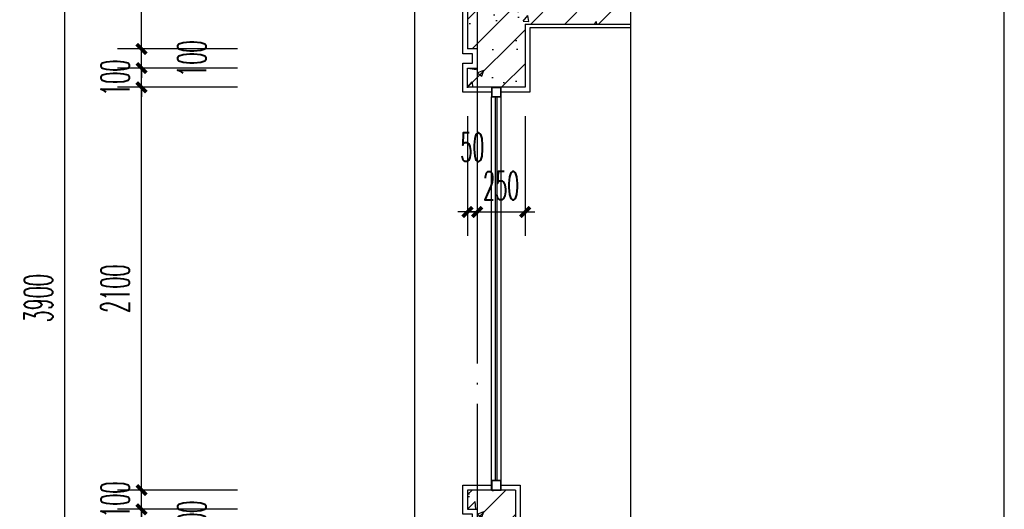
# Model space of a CAD drawing. Extents: x 1779708 to 7299578, y -1121471 to 88434.
# Tile 997 of 1056: x 6997585 to 7002719, y -968623 to -966071. Entities that reach past the tile are written whole.
import ezdxf

# ---------------------------------------------------------------- set-up
doc = ezdxf.new("R2010")
doc.units = 0
doc.header["$LTSCALE"] = 1000
doc.header["$MEASUREMENT"] = 0
doc.linetypes.add('DOTE', pattern=[2.42, 2, -0.2, 0.02, -0.2])
doc.layers.get('0').update_dxf_attribs({"linetype": 'CONTINUOUS'})
doc.layers.get('Defpoints').update_dxf_attribs({"linetype": 'CONTINUOUS'})
for name, color, linetype in [('AXIS', 3, 'CONTINUOUS'), ('DIM_SYMB', 3, 'CONTINUOUS'), ('DOTE', 1, 'DOTE'), ('PUB_TAB', 7, 'CONTINUOUS'), ('WALL', 255, 'CONTINUOUS'), ('WINDOW', 2, 'CONTINUOUS'), ('填充细线', 8, 'CONTINUOUS'), ('粉刷线', 213, 'CONTINUOUS')]:
    doc.layers.add(name, color=color, linetype=linetype)
doc.styles.add('_TCH_DIM_T3', font='SIMPLEX.shx', dxfattribs={"width": 0.494118, "bigfont": 'GBCBIG.shx'})
doc.dimstyles.new('_TCH_ARCH&&50', dxfattribs={"dimtxt": 148.75, "dimasz": 50, "dimexe": 125, "dimexo": 150, "dimgap": 63.125, "dimtad": 1, "dimdec": 0, "dimzin": 0, "dimdsep": 46, "dimtxsty": '_TCH_DIM_T3', "dimblk": 'ARCHTICK', "dimcen": 0.09, "dimdle": 75, "dimclrt": 7, "dimazin": 2, "dimtfac": 1, "dimtdec": 0, "dimtix": 1, "dimtmove": 2, "dimatfit": 3, "dimfxl": 250, "dimtolj": 1, "dimtzin": 0, "dimarcsym": 0})

# ---------------------------------------------------------------- blocks, each defined once
blk = doc.blocks.new('_ArchTick')
at = {"color": 0, "linetype": 'ByBlock', "const_width": 0.4}
blk.add_lwpolyline([(-0.5, -0.5), (0.5, 0.5)], dxfattribs=at)
blk = doc.blocks.new('*D1558')
at = {"layer": 'AXIS', "color": 0, "lineweight": -2, "transparency": 16777216}
for p, q in [((6997820.5, -969548.2), (6997820.5, -965498.2)), ((6998720.5, -965573.2), (6997695.5, -965573.2)), ((6998720.5, -969473.2), (6997695.5, -969473.2))]:
    blk.add_line(p, q, dxfattribs=at)
at = {"layer": 'Defpoints', "color": 0, "transparency": 16777216}
for p in [(6997820.5, -965573.2), (6998870.5, -965573.2), (6998870.5, -969473.2)]:
    blk.add_point(p, dxfattribs=at)
at = {"layer": 'AXIS', "color": 0, "lineweight": -2, "transparency": 16777216, "xscale": 50, "yscale": 50, "zscale": 50}
for p, rotation in [((6997820.5, -965573.2), 90), ((6997820.5, -969473.2), 270)]:
    blk.add_blockref('_ArchTick', p, dxfattribs=dict(at, rotation=rotation))
at = {"layer": 'AXIS', "color": 7, "transparency": 16777216, "insert": (6997683, -967523.2), "char_height": 148.75, "attachment_point": 5, "rotation": 90, "style": '_TCH_DIM_T3'}
blk.add_mtext('\\A1;3900', dxfattribs=at)
blk = doc.blocks.new('*D1572')
at = {"layer": 'AXIS', "color": 0, "lineweight": -2, "transparency": 16777216}
for p, q in [((6998220.5, -968623.2), (6998220.5, -968573.2)), ((6998720.5, -968623.2), (6998095.5, -968623.2)), ((6998220.5, -968723.2), (6998220.5, -968623.2)), ((6998720.5, -968723.2), (6998095.5, -968723.2)), ((6998220.5, -968723.2), (6998220.5, -968773.2))]:
    blk.add_line(p, q, dxfattribs=at)
at = {"layer": 'Defpoints', "color": 0, "transparency": 16777216}
for p in [(6998220.5, -968623.2), (6998870.5, -968623.2), (6998870.5, -968723.2)]:
    blk.add_point(p, dxfattribs=at)
at = {"layer": 'AXIS', "color": 0, "lineweight": -2, "transparency": 16777216, "xscale": 50, "yscale": 50, "zscale": 50}
for p, rotation in [((6998220.5, -968623.2), 270), ((6998220.5, -968723.2), 90)]:
    blk.add_blockref('_ArchTick', p, dxfattribs=dict(at, rotation=rotation))
at = {"layer": 'AXIS', "color": 7, "transparency": 16777216, "insert": (6998483, -968673.2), "char_height": 148.75, "attachment_point": 5, "rotation": 90, "style": '_TCH_DIM_T3'}
blk.add_mtext('\\A1;100', dxfattribs=at)
blk = doc.blocks.new('*D1573')
at = {"layer": 'AXIS', "color": 0, "lineweight": -2, "transparency": 16777216}
for p, q in [((6998220.5, -968523.2), (6998220.5, -968473.2)), ((6998720.5, -968523.2), (6998095.5, -968523.2)), ((6998220.5, -968623.2), (6998220.5, -968523.2)), ((6998720.5, -968623.2), (6998095.5, -968623.2)), ((6998220.5, -968623.2), (6998220.5, -968673.2))]:
    blk.add_line(p, q, dxfattribs=at)
at = {"layer": 'Defpoints', "color": 0, "transparency": 16777216}
for p in [(6998220.5, -968523.2), (6998870.5, -968523.2), (6998870.5, -968623.2)]:
    blk.add_point(p, dxfattribs=at)
at = {"layer": 'AXIS', "color": 0, "lineweight": -2, "transparency": 16777216, "xscale": 50, "yscale": 50, "zscale": 50}
for p, rotation in [((6998220.5, -968523.2), 270), ((6998220.5, -968623.2), 90)]:
    blk.add_blockref('_ArchTick', p, dxfattribs=dict(at, rotation=rotation))
at = {"layer": 'AXIS', "color": 7, "transparency": 16777216, "insert": (6998083, -968573.2), "char_height": 148.75, "attachment_point": 5, "rotation": 90, "style": '_TCH_DIM_T3'}
blk.add_mtext('\\A1;100', dxfattribs=at)
blk = doc.blocks.new('*D1574')
at = {"layer": 'AXIS', "color": 0, "lineweight": -2, "transparency": 16777216}
for p, q in [((6998220.5, -968598.2), (6998220.5, -966348.2)), ((6998720.5, -966423.2), (6998095.5, -966423.2)), ((6998720.5, -968523.2), (6998095.5, -968523.2))]:
    blk.add_line(p, q, dxfattribs=at)
at = {"layer": 'Defpoints', "color": 0, "transparency": 16777216}
for p in [(6998220.5, -966423.2), (6998870.5, -966423.2), (6998870.5, -968523.2)]:
    blk.add_point(p, dxfattribs=at)
at = {"layer": 'AXIS', "color": 0, "lineweight": -2, "transparency": 16777216, "xscale": 50, "yscale": 50, "zscale": 50}
for p, rotation in [((6998220.5, -966423.2), 90), ((6998220.5, -968523.2), 270)]:
    blk.add_blockref('_ArchTick', p, dxfattribs=dict(at, rotation=rotation))
at = {"layer": 'AXIS', "color": 7, "transparency": 16777216, "insert": (6998083, -967473.2), "char_height": 148.75, "attachment_point": 5, "rotation": 90, "style": '_TCH_DIM_T3'}
blk.add_mtext('\\A1;2100', dxfattribs=at)
blk = doc.blocks.new('*D1575')
at = {"layer": 'AXIS', "color": 0, "lineweight": -2, "transparency": 16777216}
for p, q in [((6998220.5, -966323.2), (6998220.5, -966273.2)), ((6998720.5, -966323.2), (6998095.5, -966323.2)), ((6998220.5, -966423.2), (6998220.5, -966323.2)), ((6998720.5, -966423.2), (6998095.5, -966423.2)), ((6998220.5, -966423.2), (6998220.5, -966473.2))]:
    blk.add_line(p, q, dxfattribs=at)
at = {"layer": 'Defpoints', "color": 0, "transparency": 16777216}
for p in [(6998220.5, -966323.2), (6998870.5, -966323.2), (6998870.5, -966423.2)]:
    blk.add_point(p, dxfattribs=at)
at = {"layer": 'AXIS', "color": 0, "lineweight": -2, "transparency": 16777216, "xscale": 50, "yscale": 50, "zscale": 50}
for p, rotation in [((6998220.5, -966323.2), 270), ((6998220.5, -966423.2), 90)]:
    blk.add_blockref('_ArchTick', p, dxfattribs=dict(at, rotation=rotation))
at = {"layer": 'AXIS', "color": 7, "transparency": 16777216, "insert": (6998083, -966373.2), "char_height": 148.75, "attachment_point": 5, "rotation": 90, "style": '_TCH_DIM_T3'}
blk.add_mtext('\\A1;100', dxfattribs=at)
blk = doc.blocks.new('*D1576')
at = {"layer": 'AXIS', "color": 0, "lineweight": -2, "transparency": 16777216}
for p, q in [((6998220.5, -966223.2), (6998220.5, -966173.2)), ((6998720.5, -966223.2), (6998095.5, -966223.2)), ((6998220.5, -966323.2), (6998220.5, -966223.2)), ((6998720.5, -966323.2), (6998095.5, -966323.2)), ((6998220.5, -966323.2), (6998220.5, -966373.2))]:
    blk.add_line(p, q, dxfattribs=at)
at = {"layer": 'Defpoints', "color": 0, "transparency": 16777216}
for p in [(6998220.5, -966223.2), (6998870.5, -966223.2), (6998870.5, -966323.2)]:
    blk.add_point(p, dxfattribs=at)
at = {"layer": 'AXIS', "color": 0, "lineweight": -2, "transparency": 16777216, "xscale": 50, "yscale": 50, "zscale": 50}
for p, rotation in [((6998220.5, -966223.2), 270), ((6998220.5, -966323.2), 90)]:
    blk.add_blockref('_ArchTick', p, dxfattribs=dict(at, rotation=rotation))
at = {"layer": 'AXIS', "color": 7, "transparency": 16777216, "insert": (6998483, -966273.2), "char_height": 148.75, "attachment_point": 5, "rotation": 90, "style": '_TCH_DIM_T3'}
blk.add_mtext('\\A1;100', dxfattribs=at)
blk = doc.blocks.new('*D1577')
at = {"layer": 'AXIS', "color": 0, "lineweight": -2, "transparency": 16777216}
for p, q in [((6998220.5, -966298.2), (6998220.5, -965498.2)), ((6998720.5, -965573.2), (6998095.5, -965573.2)), ((6998720.5, -966223.2), (6998095.5, -966223.2))]:
    blk.add_line(p, q, dxfattribs=at)
at = {"layer": 'Defpoints', "color": 0, "transparency": 16777216}
for p in [(6998220.5, -965573.2), (6998870.5, -965573.2), (6998870.5, -966223.2)]:
    blk.add_point(p, dxfattribs=at)
at = {"layer": 'AXIS', "color": 0, "lineweight": -2, "transparency": 16777216, "xscale": 50, "yscale": 50, "zscale": 50}
for p, rotation in [((6998220.5, -965573.2), 90), ((6998220.5, -966223.2), 270)]:
    blk.add_blockref('_ArchTick', p, dxfattribs=dict(at, rotation=rotation))
at = {"layer": 'AXIS', "color": 7, "transparency": 16777216, "insert": (6998083, -965898.2), "char_height": 148.75, "attachment_point": 5, "rotation": 90, "style": '_TCH_DIM_T3'}
blk.add_mtext('\\A1;650', dxfattribs=at)
blk = doc.blocks.new('*D1625')
at = {"layer": 'AXIS', "color": 0, "lineweight": -2, "transparency": 16777216}
for p, q in [((6999920.5, -966573.2), (6999920.5, -967198.2)), ((6999970.5, -966573.2), (6999970.5, -967198.2)), ((6999920.5, -967073.2), (6999870.5, -967073.2)), ((6999920.5, -967073.2), (6999970.5, -967073.2)), ((6999970.5, -967073.2), (7000020.5, -967073.2))]:
    blk.add_line(p, q, dxfattribs=at)
at = {"layer": 'Defpoints', "color": 0, "transparency": 16777216}
for p in [(6999920.5, -966423.2), (6999970.5, -966423.2), (6999970.5, -967073.2)]:
    blk.add_point(p, dxfattribs=at)
at = {"layer": 'AXIS', "color": 0, "lineweight": -2, "transparency": 16777216, "xscale": 50, "yscale": 50, "zscale": 50}
blk.add_blockref('_ArchTick', (6999920.5, -967073.2), dxfattribs=at)
at = {"layer": 'AXIS', "color": 0, "lineweight": -2, "transparency": 16777216, "xscale": 50, "yscale": 50, "zscale": 50, "rotation": 180}
blk.add_blockref('_ArchTick', (6999970.5, -967073.2), dxfattribs=at)
at = {"layer": 'AXIS', "color": 7, "transparency": 16777216, "insert": (6999945.5, -966735.7), "char_height": 148.75, "attachment_point": 5, "style": '_TCH_DIM_T3'}
blk.add_mtext('\\A1;50', dxfattribs=at)
blk = doc.blocks.new('*D1626')
at = {"layer": 'AXIS', "color": 0, "lineweight": -2, "transparency": 16777216}
for p, q in [((6999970.5, -966573.2), (6999970.5, -967198.2)), ((7000220.5, -966573.2), (7000220.5, -967198.2)), ((6999970.5, -967073.2), (6999920.5, -967073.2)), ((6999970.5, -967073.2), (7000220.5, -967073.2)), ((7000220.5, -967073.2), (7000270.5, -967073.2))]:
    blk.add_line(p, q, dxfattribs=at)
at = {"layer": 'Defpoints', "color": 0, "transparency": 16777216}
for p in [(6999970.5, -966423.2), (7000220.5, -966423.2), (7000220.5, -967073.2)]:
    blk.add_point(p, dxfattribs=at)
at = {"layer": 'AXIS', "color": 0, "lineweight": -2, "transparency": 16777216, "xscale": 50, "yscale": 50, "zscale": 50}
blk.add_blockref('_ArchTick', (6999970.5, -967073.2), dxfattribs=at)
at = {"layer": 'AXIS', "color": 0, "lineweight": -2, "transparency": 16777216, "xscale": 50, "yscale": 50, "zscale": 50, "rotation": 180}
blk.add_blockref('_ArchTick', (7000220.5, -967073.2), dxfattribs=at)
at = {"layer": 'AXIS', "color": 7, "transparency": 16777216, "insert": (7000095.5, -966935.7), "char_height": 148.75, "attachment_point": 5, "style": '_TCH_DIM_T3'}
blk.add_mtext('\\A1;250', dxfattribs=at)

msp = doc.modelspace()

# ---------------------------------------------------------------- hatches: boundary and pattern name
at = {"layer": '填充细线'}
h = msp.add_hatch(dxfattribs=at)
h.set_pattern_fill('钢筋混凝土', color=114, scale=50)
h.set_pattern_definition([(45, (6999920.47, -966423.25), (-88.388, 88.388), []), (50, (6999920.47, -966423.25), (358.63, -31.376), [37.5, -412.5]), (355, (6999920.47, -966423.25), (-69.38, 376.1), [30, -330]), (100.45, (6999950.35, -966425.86), (289.25, 344.72), [31.87, -350.57]), (46.184, (6999920.47, -966323.25), (533.62, -82.76), [56.25, -618.75]), (96.636, (6999964.93, -966330.14), (467.33, 487.06), [47.8, -525.86]), (351.184, (6999920.47, -966323.25), (467.33, 487.06), [45, -495]), (21, (6999970.47, -966348.25), (298.45, -201.31), [37.5, -412.5]), (326, (6999970.47, -966348.25), (121.66, 362.58), [30, -330]), (71.45, (6999995.34, -966365.02), (420.11, 161.27), [31.87, -350.57]), (37.5, (6999920.47, -966423.25), (6.08, 166.447), [0, -326, 0, -335, 0, -331.25]), (7.5, (6999920.47, -966423.25), (131.535, 197.206), [0, -191, 0, -318.5, 0, -126.25]), (327.5, (6999808.97, -966423.25), (266.911, -11.277), [0, -125, 0, -390, 0, -517.5]), (317.5, (6999758.97, -966423.25), (291.593, 50.052), [0, -162.5, 0, -259, 0, -367.5])])
h.paths.add_polyline_path([(7000220.5, -965673.2), (6999920.5, -965673.2), (6999920.5, -966223.2), (6999970.5, -966223.2), (6999970.5, -966323.2), (6999920.5, -966323.2), (6999920.5, -966423.2), (7000220.5, -966423.2), (7000220.5, -966093.2), (7000770.5, -966093.2), (7000770.5, -965973.2), (7000220.5, -965973.2)])
h = msp.add_hatch(dxfattribs=at)
h.set_pattern_fill('钢筋混凝土', color=114, scale=50)
h.set_pattern_definition([(45, (6999920.47, -968723.25), (-88.39, 88.39), []), (50, (6999920.47, -968723.25), (358.63, -31.38), [37.5, -412.5]), (355, (6999920.47, -968723.25), (-69.38, 376.1), [30, -330]), (100.45, (6999950.35, -968725.86), (289.25, 344.72), [31.87, -350.57]), (46.18, (6999920.47, -968623.25), (533.6, -82.76), [56.25, -618.75]), (96.64, (6999964.93, -968630.14), (467.33, 487.06), [47.8, -525.86]), (351.18, (6999920.47, -968623.25), (467.33, 487.06), [45, -495]), (21, (6999970.47, -968648.25), (298.45, -201.3), [37.5, -412.5]), (326, (6999970.47, -968648.25), (121.66, 362.58), [30, -330]), (71.45, (6999995.34, -968665.02), (420.1, 161.27), [31.87, -350.57]), (37.5, (6999920.47, -968723.25), (6.08, 166.447), [0, -326, 0, -335, 0, -331.25]), (7.5, (6999920.47, -968723.25), (131.53, 197.21), [0, -191, 0, -318.5, 0, -126.25]), (327.5, (6999808.97, -968723.25), (266.91, -11.277), [0, -125, 0, -390, 0, -517.5]), (317.5, (6999758.97, -968723.25), (291.59, 50.05), [0, -162.5, 0, -259, 0, -367.5])])
h.paths.add_polyline_path([(7000170.5, -968523.2), (6999920.5, -968523.2), (6999920.5, -968623.2), (6999970.5, -968623.2), (6999970.5, -968723.2), (7000170.5, -968723.2)])

# ---------------------------------------------------------------- linework, layer by layer
at = {"layer": 'DIM_SYMB'}
msp.add_lwpolyline([(7000770.5, -948123.2), (7000770.5, -961542), (7000875.5, -961580.2), (7000665.5, -961617.2), (7000770.5, -961654.5), (7000770.5, -975073.2)], dxfattribs=at)
at = {"layer": 'DOTE', "linetype": 'DOTE', "ltscale": 0.5}
msp.add_line((6999970.5, -949923.2), (6999970.5, -974923.2), dxfattribs=at)
at = {"layer": 'PUB_TAB'}
msp.add_line((7002719.2, -982200.2), (7002719.2, -945400.2), dxfattribs=at)
at = {"layer": 'WALL'}
for p, q in [((6999920.5, -964823.2), (6999920.5, -966223.2)), ((7000220.5, -966093.2), (7000220.5, -966423.2)), ((7000220.5, -966093.2), (7000770.5, -966093.2)), ((6999970.5, -966223.2), (6999920.5, -966223.2)), ((6999970.5, -966223.2), (6999970.5, -966323.2)), ((6999920.5, -966423.2), (6999920.5, -966323.2)), ((6999920.5, -966323.2), (6999970.5, -966323.2)), ((7000220.5, -966423.2), (6999920.5, -966423.2)), ((7000170.5, -968523.2), (6999920.5, -968523.2)), ((6999920.5, -968523.2), (6999920.5, -968623.2)), ((7000170.5, -968523.2), (7000170.5, -969573.2)), ((6999920.5, -968623.2), (6999970.5, -968623.2)), ((6999970.5, -968623.2), (6999970.5, -968723.2))]:
    msp.add_line(p, q, dxfattribs=at)
at = {"layer": 'WINDOW'}
for p, q in [((7000045.5, -968523.2), (7000045.5, -966473.2)), ((7000095.5, -968523.2), (7000095.5, -966473.2))]:
    msp.add_line(p, q, dxfattribs=at)
at = {"layer": 'WINDOW', "color": 4}
for p, q in [((7000065.5, -968473.2), (7000065.5, -966473.2)), ((7000075.5, -968473.2), (7000075.5, -966473.2))]:
    msp.add_line(p, q, dxfattribs=at)
at = {"layer": 'WINDOW'}
for points in [[(7000095.5, -966473.2), (7000095.5, -966423.2), (7000045.5, -966423.2), (7000045.5, -966473.2)], [(7000093.5, -966471.2), (7000093.5, -966425.2), (7000047.5, -966425.2), (7000047.5, -966471.2)], [(7000095.5, -968523.2), (7000095.5, -968473.2), (7000045.5, -968473.2), (7000045.5, -968523.2)], [(7000093.5, -968521.2), (7000093.5, -968475.2), (7000047.5, -968475.2), (7000047.5, -968521.2)]]:
    msp.add_lwpolyline(points, close=True, dxfattribs=at)
at = {"layer": '粉刷线'}
msp.add_line((6999645.5, -972543.2), (6999645.5, -950848.2), dxfattribs=at)
for points in [[(7000045.5, -966448.2), (6999895.5, -966448.2), (6999895.5, -966298.2), (6999945.5, -966298.2), (6999945.5, -966248.2), (6999895.5, -966248.2), (6999895.5, -964798.2), (6999945.5, -964798.2), (6999945.5, -964748.2), (6999895.5, -964748.2), (6999895.5, -964598.2), (7000045.5, -964598.2)], [(7000770.5, -966113.2), (7000245.5, -966113.2), (7000245.5, -966448.2), (7000095.5, -966448.2)], [(7000045.5, -970348.2), (6999895.5, -970348.2), (6999895.5, -970198.2), (6999945.5, -970198.2), (6999945.5, -970148.2), (6999895.5, -970148.2), (6999895.5, -968698.2), (6999945.5, -968698.2), (6999945.5, -968648.2), (6999895.5, -968648.2), (6999895.5, -968498.2), (7000045.5, -968498.2)], [(7000095.5, -968498.2), (7000195.5, -968498.2), (7000195.5, -969493.2)]]:
    msp.add_lwpolyline(points, dxfattribs=at)

# ---------------------------------------------------------------- dimensions: what is measured, and where the dimension line sits
at = {"layer": 'AXIS'}
for p1, p2, distance, picture, middle in [((6998870.5, -969473.2), (6998870.5, -965573.2), 1050, '*D1558', (6997683, -967523.2)), ((6998870.5, -966223.2), (6998870.5, -965573.2), 650, '*D1577', (6998083, -965898.2)), ((6998870.5, -966423.2), (6998870.5, -966323.2), 650, '*D1575', (6998083, -966373.2)), ((6998870.5, -968523.2), (6998870.5, -966423.2), 650, '*D1574', (6998083, -967473.2)), ((6999970.5, -966423.2), (7000220.5, -966423.2), -650, '*D1626', (7000095.5, -966935.7)), ((6998870.5, -968623.2), (6998870.5, -968523.2), 650, '*D1573', (6998083, -968573.2))]:
    dim = msp.add_aligned_dim(p1=p1, p2=p2, distance=distance, dimstyle='_TCH_ARCH&&50', dxfattribs=at)
    dim.commit()
    dim.dimension.update_dxf_attribs({"geometry": picture, "text_midpoint": middle})
for base, p1, p2, angle, picture, middle in [((6998220.5, -966223.2), (6998870.5, -966323.2), (6998870.5, -966223.2), 90, '*D1576', (6998483, -966273.2)), ((6999970.5, -967073.2), (6999920.5, -966423.2), (6999970.5, -966423.2), 0, '*D1625', (6999945.5, -966735.7)), ((6998220.5, -968623.2), (6998870.5, -968723.2), (6998870.5, -968623.2), 90, '*D1572', (6998483, -968673.2))]:
    dim = msp.add_linear_dim(base=base, p1=p1, p2=p2, angle=angle, dimstyle='_TCH_ARCH&&50', dxfattribs=at)
    dim.commit()
    dim.dimension.update_dxf_attribs({"geometry": picture, "text_midpoint": middle, "dimtype": 161})

doc.saveas('drawing.dxf')
